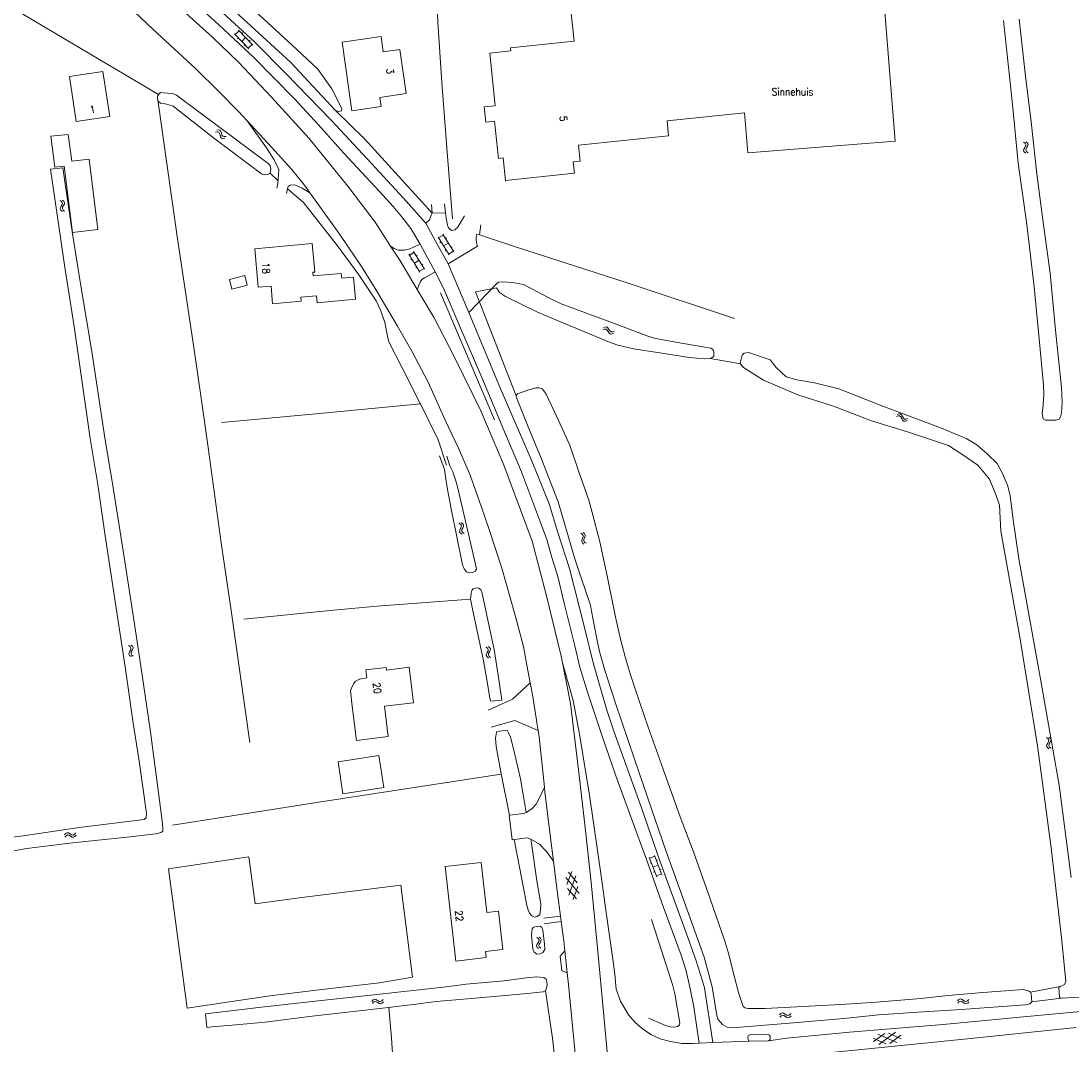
# Model space of a CAD drawing. Header units: metres. Extents: x 189705 to 199106, y 581686 to 588448.
# Tile 401 of 555: x 196294 to 196526, y 586739 to 586965. Entities that reach past the tile are written whole.
import ezdxf

# ---------------------------------------------------------------- set-up
doc = ezdxf.new("R2010")
doc.units = ezdxf.units.M
doc.layers.add('B-WA-OG-GBKN-G', color=7, linetype='Continuous', lineweight=18)
doc.styles.add('Style-STANDARD', font='STANDARD.shx')

msp = doc.modelspace()

# ---------------------------------------------------------------- linework, layer by layer
at = {"layer": 'B-WA-OG-GBKN-G'}
for p, q in [((196342.31, 586962.802), (196345.497, 586959.486)), ((196341.445, 586961.971), (196344.632, 586958.654)), ((196342.448, 586962.658), (196341.583, 586961.826)), ((196342.312, 586961.068), (196342.096, 586960.86)), ((196343.904, 586961.144), (196343.038, 586960.312)), ((196343.324, 586962.179), (196343.108, 586961.972)), ((196344.917, 586960.523), (196344.701, 586960.315)), ((196343.766, 586959.555), (196343.55, 586959.347)), ((196345.359, 586959.63), (196344.494, 586958.798)), ((196337.252, 586940.334), (196337.657, 586940.38)), ((196337.529, 586940.746), (196337.934, 586940.795)), ((196337.657, 586940.38), (196337.974, 586940.296)), ((196337.934, 586940.795), (196338.251, 586940.714)), ((196337.974, 586940.296), (196338.172, 586940.037)), ((196338.172, 586940.037), (196338.292, 586939.64)), ((196338.251, 586940.714), (196338.456, 586940.445)), ((196338.292, 586939.64), (196338.401, 586939.247)), ((196338.456, 586940.445), (196338.567, 586940.053)), ((196338.567, 586940.053), (196338.68, 586939.661)), ((196338.68, 586939.661), (196338.877, 586939.397)), ((196338.401, 586939.247), (196338.599, 586938.984)), ((196338.599, 586938.984), (196338.925, 586938.898)), ((196338.877, 586939.397), (196339.202, 586939.31)), ((196338.925, 586938.898), (196339.331, 586938.946)), ((196339.202, 586939.31), (196339.608, 586939.358)), ((196515.435, 586938.114), (196515.753, 586937.859)), ((196515.873, 586937.252), (196515.675, 586936.887)), ((196515.753, 586937.859), (196515.917, 586937.575)), ((196515.917, 586937.575), (196515.873, 586937.252)), ((196515.923, 586938.207), (196516.242, 586937.955)), ((196516.362, 586937.337), (196516.162, 586936.983)), ((196516.242, 586937.955), (196516.408, 586937.673)), ((196516.408, 586937.673), (196516.362, 586937.337)), ((196515.473, 586936.532), (196515.425, 586936.207)), ((196515.425, 586936.207), (196515.595, 586935.915)), ((196515.675, 586936.887), (196515.473, 586936.532)), ((196515.595, 586935.915), (196515.915, 586935.66)), ((196515.963, 586936.626), (196515.915, 586936.301)), ((196515.915, 586936.301), (196516.083, 586936.009)), ((196516.162, 586936.983), (196515.963, 586936.626)), ((196516.083, 586936.009), (196516.403, 586935.754)), ((196303.062, 586923.657), (196303.014, 586923.332)), ((196303.014, 586923.332), (196303.183, 586923.04)), ((196303.023, 586925.239), (196303.341, 586924.984)), ((196303.263, 586924.012), (196303.062, 586923.657)), ((196303.461, 586924.377), (196303.263, 586924.012)), ((196303.341, 586924.984), (196303.505, 586924.7)), ((196303.505, 586924.7), (196303.461, 586924.377)), ((196303.552, 586923.751), (196303.504, 586923.426)), ((196303.504, 586923.426), (196303.671, 586923.134)), ((196303.511, 586925.333), (196303.83, 586925.08)), ((196303.751, 586924.108), (196303.552, 586923.751)), ((196303.95, 586924.463), (196303.751, 586924.108)), ((196303.83, 586925.08), (196303.996, 586924.798)), ((196303.996, 586924.798), (196303.95, 586924.463)), ((196303.183, 586923.04), (196303.503, 586922.786)), ((196303.671, 586923.134), (196303.991, 586922.879)), ((196386.334, 586917.155), (196388.782, 586913.261)), ((196387.456, 586917.625), (196386.44, 586916.986)), ((196387.349, 586917.794), (196389.798, 586913.9)), ((196388.217, 586916.979), (196387.963, 586916.819)), ((196387, 586916.096), (196386.746, 586915.936)), ((196388.574, 586915.847), (196387.558, 586915.208)), ((196388.117, 586914.32), (196387.863, 586914.16)), ((196389.692, 586914.069), (196388.676, 586913.431)), ((196389.44, 586915.033), (196389.186, 586914.874)), ((196379.908, 586913.38), (196382.318, 586909.462)), ((196381.035, 586913.839), (196380.013, 586913.21)), ((196380.564, 586912.314), (196380.308, 586912.157)), ((196380.93, 586914.009), (196383.34, 586910.091)), ((196382.135, 586912.05), (196381.113, 586911.421)), ((196381.789, 586913.185), (196381.534, 586913.028)), ((196381.663, 586910.527), (196381.408, 586910.37)), ((196383.235, 586910.261), (196382.213, 586909.632)), ((196382.993, 586911.227), (196382.738, 586911.07)), ((196422.669, 586896.706), (196423.043, 586896.867)), ((196422.815, 586897.18), (196423.188, 586897.344)), ((196423.043, 586896.867), (196423.371, 586896.879)), ((196423.188, 586897.344), (196423.515, 586897.359)), ((196423.371, 586896.879), (196423.636, 586896.688)), ((196423.515, 586897.359), (196423.789, 586897.16)), ((196423.636, 586896.688), (196423.865, 586896.342)), ((196423.789, 586897.16), (196424.009, 586896.818)), ((196423.865, 586896.342), (196424.083, 586895.998)), ((196424.009, 586896.818), (196424.23, 586896.474)), ((196424.083, 586895.998), (196424.348, 586895.803)), ((196424.23, 586896.474), (196424.495, 586896.279)), ((196424.348, 586895.803), (196424.685, 586895.816)), ((196424.495, 586896.279), (196424.832, 586896.29)), ((196424.685, 586895.816), (196425.06, 586895.979)), ((196424.832, 586896.29), (196425.207, 586896.453)), ((196487.385, 586877.6), (196487.768, 586877.739)), ((196487.559, 586878.065), (196487.941, 586878.206)), ((196487.768, 586877.739), (196488.096, 586877.731)), ((196487.941, 586878.206), (196488.268, 586878.201)), ((196488.096, 586877.731), (196488.349, 586877.525)), ((196488.268, 586878.201), (196488.53, 586877.987)), ((196488.349, 586877.525), (196488.557, 586877.166)), ((196488.53, 586877.987), (196488.729, 586877.632)), ((196488.557, 586877.166), (196488.755, 586876.81)), ((196488.729, 586877.632), (196488.93, 586877.277)), ((196488.93, 586877.277), (196489.183, 586877.066)), ((196489.183, 586877.066), (196489.519, 586877.057)), ((196489.519, 586877.057), (196489.903, 586877.198)), ((196488.755, 586876.81), (196489.008, 586876.599)), ((196489.008, 586876.599), (196489.345, 586876.592)), ((196489.345, 586876.592), (196489.729, 586876.732)), ((196390.935, 586854.109), (196391.274, 586853.883)), ((196391.274, 586853.883), (196391.462, 586853.614)), ((196391.413, 586854.245), (196391.753, 586854.02)), ((196391.753, 586854.02), (196391.943, 586853.753)), ((196391.109, 586852.537), (196391.089, 586852.209)), ((196391.089, 586852.209), (196391.283, 586851.933)), ((196391.279, 586852.908), (196391.109, 586852.537)), ((196391.445, 586853.288), (196391.279, 586852.908)), ((196391.283, 586851.933), (196391.623, 586851.706)), ((196391.462, 586853.614), (196391.445, 586853.288)), ((196391.589, 586852.672), (196391.569, 586852.344)), ((196391.569, 586852.344), (196391.761, 586852.068)), ((196391.757, 586853.045), (196391.589, 586852.672)), ((196391.925, 586853.415), (196391.757, 586853.045)), ((196391.761, 586852.068), (196392.101, 586851.841)), ((196391.943, 586853.753), (196391.925, 586853.415)), ((196417.776, 586851.885), (196418.122, 586851.67)), ((196418.122, 586851.67), (196418.32, 586851.408)), ((196418.248, 586852.037), (196418.596, 586851.825)), ((196418.596, 586851.825), (196418.795, 586851.565)), ((196418.006, 586850.32), (196417.998, 586849.991)), ((196417.998, 586849.991), (196418.201, 586849.722)), ((196418.163, 586850.696), (196418.006, 586850.32)), ((196418.315, 586851.082), (196418.163, 586850.696)), ((196418.201, 586849.722), (196418.55, 586849.508)), ((196418.32, 586851.408), (196418.315, 586851.082)), ((196418.481, 586850.472), (196418.472, 586850.143)), ((196418.472, 586850.143), (196418.674, 586849.874)), ((196418.635, 586850.85), (196418.481, 586850.472)), ((196418.79, 586851.226), (196418.635, 586850.85)), ((196418.674, 586849.874), (196419.022, 586849.66)), ((196418.795, 586851.565), (196418.79, 586851.226)), ((196318.116, 586827.127), (196318.44, 586826.88)), ((196318.576, 586826.276), (196318.387, 586825.906)), ((196318.44, 586826.88), (196318.612, 586826.6)), ((196318.612, 586826.6), (196318.576, 586826.276)), ((196318.602, 586827.232), (196318.927, 586826.988)), ((196319.062, 586826.374), (196318.872, 586826.014)), ((196318.927, 586826.988), (196319.101, 586826.71)), ((196319.101, 586826.71), (196319.062, 586826.374)), ((196396.882, 586826.801), (196397.211, 586826.561)), ((196397.211, 586826.561), (196397.388, 586826.284)), ((196397.388, 586826.284), (196397.358, 586825.96)), ((196397.365, 586826.917), (196397.696, 586826.678)), ((196397.696, 586826.678), (196397.874, 586826.404)), ((196397.874, 586826.404), (196397.843, 586826.067)), ((196318.195, 586825.546), (196318.155, 586825.22)), ((196318.155, 586825.22), (196318.332, 586824.933)), ((196318.387, 586825.906), (196318.195, 586825.546)), ((196318.332, 586824.933), (196318.658, 586824.686)), ((196318.682, 586825.653), (196318.642, 586825.326)), ((196318.642, 586825.326), (196318.817, 586825.038)), ((196318.872, 586826.014), (196318.682, 586825.653)), ((196318.817, 586825.038), (196319.143, 586824.792)), ((196396.991, 586825.223), (196396.958, 586824.896)), ((196396.958, 586824.896), (196397.14, 586824.612)), ((196397.177, 586825.587), (196396.991, 586825.223)), ((196397.14, 586824.612), (196397.471, 586824.372)), ((196397.358, 586825.96), (196397.177, 586825.587)), ((196397.476, 586825.339), (196397.443, 586825.011)), ((196397.443, 586825.011), (196397.624, 586824.727)), ((196397.659, 586825.704), (196397.476, 586825.339)), ((196397.624, 586824.727), (196397.954, 586824.487)), ((196397.843, 586826.067), (196397.659, 586825.704)), ((196520.494, 586806.838), (196520.815, 586806.587)), ((196520.748, 586805.614), (196520.551, 586805.257)), ((196520.942, 586805.981), (196520.748, 586805.614)), ((196520.815, 586806.587), (196520.983, 586806.304)), ((196520.983, 586806.304), (196520.942, 586805.981)), ((196520.981, 586806.937), (196521.303, 586806.688)), ((196521.04, 586805.356), (196520.995, 586805.03)), ((196521.235, 586805.715), (196521.04, 586805.356)), ((196521.43, 586806.072), (196521.235, 586805.715)), ((196521.303, 586806.688), (196521.473, 586806.408)), ((196521.473, 586806.408), (196521.43, 586806.072)), ((196520.551, 586805.257), (196520.507, 586804.931)), ((196520.507, 586804.931), (196520.68, 586804.641)), ((196520.68, 586804.641), (196521.002, 586804.39)), ((196520.995, 586805.03), (196521.166, 586804.74)), ((196521.166, 586804.74), (196521.489, 586804.489)), ((196303.965, 586785.37), (196304.219, 586785.689)), ((196304.056, 586784.882), (196304.313, 586785.199)), ((196304.219, 586785.689), (196304.501, 586785.854)), ((196304.313, 586785.199), (196304.597, 586785.362)), ((196304.501, 586785.854), (196304.837, 586785.806)), ((196304.597, 586785.362), (196304.92, 586785.317)), ((196304.837, 586785.806), (196305.191, 586785.605)), ((196304.92, 586785.317), (196305.284, 586785.117)), ((196305.191, 586785.605), (196305.546, 586785.404)), ((196305.284, 586785.117), (196305.638, 586784.914)), ((196305.546, 586785.404), (196305.872, 586785.355)), ((196305.638, 586784.914), (196305.963, 586784.865)), ((196305.872, 586785.355), (196306.164, 586785.521)), ((196305.963, 586784.865), (196306.256, 586785.033)), ((196306.164, 586785.521), (196306.42, 586785.84)), ((196306.256, 586785.033), (196306.512, 586785.352)), ((196432.895, 586780.422), (196434.574, 586776.139)), ((196434.085, 586780.674), (196432.968, 586780.236)), ((196434.012, 586780.86), (196435.691, 586776.577)), ((196434.712, 586779.897), (196434.433, 586779.787)), ((196433.352, 586779.256), (196433.073, 586779.147)), ((196434.852, 586778.719), (196433.734, 586778.281)), ((196435.551, 586777.757), (196435.271, 586777.648)), ((196414.474, 586775.984), (196417.415, 586772.451)), ((196414.738, 586774.451), (196415.793, 586777.313)), ((196415.051, 586777.185), (196417.003, 586774.841)), ((196415.15, 586772.06), (196416.739, 586776.373)), ((196434.118, 586777.303), (196433.838, 586777.194)), ((196435.618, 586776.764), (196434.501, 586776.326)), ((196414.885, 586773.597), (196416.836, 586771.252)), ((196416.095, 586771.124), (196417.15, 586773.989)), ((196408.317, 586761.546), (196408.101, 586761.199)), ((196408.127, 586762.781), (196408.435, 586762.513)), ((196408.53, 586761.902), (196408.317, 586761.546)), ((196408.435, 586762.513), (196408.587, 586762.223)), ((196408.587, 586762.223), (196408.53, 586761.902)), ((196408.808, 586761.621), (196408.594, 586761.273)), ((196408.619, 586762.855), (196408.928, 586762.589)), ((196409.022, 586761.967), (196408.808, 586761.621)), ((196408.928, 586762.589), (196409.082, 586762.301)), ((196409.082, 586762.301), (196409.022, 586761.967)), ((196408.101, 586761.199), (196408.04, 586760.876)), ((196408.04, 586760.876), (196408.197, 586760.578)), ((196408.197, 586760.578), (196408.507, 586760.31)), ((196408.594, 586761.273), (196408.533, 586760.95)), ((196408.533, 586760.95), (196408.689, 586760.651)), ((196408.689, 586760.651), (196408.998, 586760.384)), ((196371.759, 586748.683), (196372.02, 586748.996)), ((196371.84, 586748.193), (196372.103, 586748.505)), ((196372.02, 586748.996), (196372.306, 586749.155)), ((196372.103, 586748.505), (196372.391, 586748.661)), ((196372.306, 586749.155), (196372.64, 586749.1)), ((196372.391, 586748.661), (196372.713, 586748.609)), ((196372.64, 586749.1), (196372.989, 586748.891)), ((196372.713, 586748.609), (196373.072, 586748.401)), ((196372.989, 586748.891), (196373.34, 586748.683)), ((196373.072, 586748.401), (196373.422, 586748.191)), ((196373.34, 586748.683), (196373.665, 586748.627)), ((196373.422, 586748.191), (196373.746, 586748.135)), ((196373.665, 586748.627), (196373.961, 586748.786)), ((196373.746, 586748.135), (196374.042, 586748.296)), ((196373.961, 586748.786), (196374.224, 586749.1)), ((196374.042, 586748.296), (196374.305, 586748.61)), ((196500.837, 586748.783), (196501.113, 586749.082)), ((196500.894, 586748.289), (196501.172, 586748.587)), ((196501.113, 586749.082), (196501.406, 586749.227)), ((196501.172, 586748.587), (196501.467, 586748.73)), ((196501.406, 586749.227), (196501.738, 586749.155)), ((196501.467, 586748.73), (196501.786, 586748.661)), ((196501.738, 586749.155), (196502.076, 586748.93)), ((196501.786, 586748.661), (196502.135, 586748.436)), ((196502.076, 586748.93), (196502.417, 586748.704)), ((196502.135, 586748.436), (196502.474, 586748.209)), ((196502.417, 586748.704), (196502.738, 586748.632)), ((196502.474, 586748.209), (196502.795, 586748.137)), ((196502.738, 586748.632), (196503.041, 586748.777)), ((196502.795, 586748.137), (196503.098, 586748.284)), ((196503.041, 586748.777), (196503.319, 586749.077)), ((196503.098, 586748.284), (196503.376, 586748.584)), ((196461.612, 586745.69), (196461.885, 586745.993)), ((196461.673, 586745.197), (196461.949, 586745.498)), ((196461.885, 586745.993), (196462.177, 586746.14)), ((196461.949, 586745.498), (196462.243, 586745.644)), ((196462.177, 586746.14), (196462.509, 586746.072)), ((196462.243, 586745.644), (196462.562, 586745.578)), ((196462.509, 586746.072), (196462.85, 586745.85)), ((196462.562, 586745.578), (196462.913, 586745.357)), ((196462.85, 586745.85), (196463.192, 586745.628)), ((196462.913, 586745.357), (196463.254, 586745.133)), ((196463.192, 586745.628), (196463.514, 586745.559)), ((196463.254, 586745.133), (196463.576, 586745.064)), ((196463.514, 586745.559), (196463.816, 586745.707)), ((196463.576, 586745.064), (196463.878, 586745.214)), ((196463.816, 586745.707), (196464.091, 586746.01)), ((196463.878, 586745.214), (196464.153, 586745.517)), ((196485.034, 586739.329), (196482.25, 586740.575)), ((196482.328, 586739.826), (196484.799, 586741.615)), ((196487.448, 586739.578), (196483.252, 586741.455)), ((196483.487, 586739.169), (196487.211, 586741.864)), ((196488.445, 586740.457), (196485.658, 586741.704)), ((196485.896, 586739.417), (196488.368, 586741.205))]:
    msp.add_line(p, q, dxfattribs=at)
at = {"layer": 'B-WA-OG-GBKN-G', "flags": 128}
for points in [[(196294.492, 587000), (196302.24, 586992.895), (196314.167, 586981.912), (196326.348, 586970.573), (196336.652, 586961.196), (196342.412, 586955.693), (196349.618, 586948), (196357.889, 586938.881), (196366.411, 586928.364), (196372.448, 586920.445), (196375.864, 586915.17)], [(196382.379, 586915.59), (196380.299, 586919.055), (196378.244, 586921.703), (196376.443, 586923.894), (196373.45, 586927.23), (196365.458, 586935.764), (196359.876, 586941.978), (196354.751, 586947.557), (196350.133, 586952.244), (196345.744, 586956.728), (196337.953, 586964.066), (196324.604, 586976.144), (196310.062, 586989.319), (196298.228, 587000)], [(196302.399, 587000), (196312.326, 586990.712), (196321.006, 586982.991), (196329.609, 586975.269), (196337.984, 586967.447), (196345.826, 586960.185), (196352.753, 586953.205), (196362.826, 586942.887), (196371.655, 586933.386), (196378.709, 586925.77), (196383.58, 586920.294), (196383.607, 586920.242)], [(196365.066, 586945.018), (196364.507, 586944.892), (196363.745, 586945.097), (196358.746, 586950.446), (196353.85, 586955.668), (196351.185, 586958.14), (196341.617, 586966.905), (196330.933, 586976.512), (196320.376, 586986.22), (196312.153, 586993.458), (196308.549, 586996.872), (196304.827, 587000)], [(196359.82, 586954.206), (196355.151, 586958.614), (196347.816, 586965.316), (196340.863, 586971.788), (196331.778, 586980.171), (196321.119, 586989.829), (196310.261, 587000)], [(196389.477, 586921.171), (196388.307, 586935.892), (196387.163, 586951.249), (196386.244, 586964.572), (196385.928, 586973.571), (196385.483, 586986.804)], [(196299.116, 586985.534), (196303.34, 586982.114), (196312.73, 586973.221), (196323.439, 586963.004), (196332.854, 586954.366), (196337.903, 586949.322), (196342.293, 586944.94), (196344.28, 586942.78)], [(196415.242, 586970.648), (196484.106, 586976.099), (196487.097, 586938.317), (196454.599, 586935.745), (196453.898, 586944.594)], [(196258.347, 586946.774), (196255.626, 586961.575), (196257.471, 586970.773), (196262.734, 586971.88), (196267.921, 586972.784), (196271.53, 586973.158), (196281.848, 586972.754), (196284.694, 586972.316), (196304.347, 586960.681), (196324.682, 586948.584)], [(196415.242, 586970.648), (196416.312, 586960.393), (196402.282, 586958.929), (196402.358, 586958.206), (196397.736, 586957.724), (196398.946, 586946.132), (196396.489, 586945.876), (196396.84, 586942.511), (196398.782, 586942.714), (196399.639, 586934.499), (196400.696, 586934.61), (196401.208, 586929.671)], [(196514.416, 586965.229), (196515.828, 586952.635), (196517.114, 586942.615), (196518.305, 586931.08), (196519.694, 586920.955), (196521.26, 586909.247), (196522.433, 586896.685), (196523.799, 586883.998), (196523.906, 586880.752), (196523.763, 586878.426), (196523.578, 586877.57), (196523.292, 586877.04), (196522.432, 586876.822), (196521.138, 586876.811), (196520.228, 586876.827), (196519.73, 586877.139), (196519.503, 586878.266), (196519.705, 586880.136), (196519.849, 586882.514), (196519.774, 586884.531), (196519.019, 586893.18), (196517.747, 586906.172), (196516.139, 586919.961), (196514.255, 586933.492), (196512.963, 586946.432), (196511.003, 586964.886)], [(196373.759, 586961.378), (196374.249, 586958.013), (196377.89, 586958.543), (196379.299, 586948.859), (196373.489, 586947.96), (196373.802, 586945.938), (196367.343, 586944.993), (196365.17, 586960.128), (196373.759, 586961.378)], [(196306.569, 586942.617), (196313.954, 586943.742), (196312.438, 586953.687), (196305.053, 586952.562), (196306.569, 586942.617)], [(196359.82, 586954.206), (196362.908, 586949.865), (196365.11, 586945.511), (196365.066, 586945.018)], [(196349.209, 586931.198), (196349.388, 586931.629), (196349.465, 586932.138), (196349.288, 586932.85), (196348.908, 586933.384), (196333.575, 586944.806), (196328.676, 586948.427), (196327.736, 586948.81), (196325.779, 586948.992), (196325.17, 586949.019), (196324.762, 586948.715), (196324.482, 586948.258), (196324.456, 586947.648), (196324.683, 586947.088), (196325.115, 586946.706), (196326.538, 586946.499), (196327.91, 586946.013), (196336.819, 586939.079), (196347.405, 586931.151), (196348.014, 586930.92), (196348.624, 586930.97), (196349.209, 586931.198)], [(196324.548, 586947.422), (196328.674, 586918.302)], [(196363.745, 586945.097), (196370.149, 586938.734), (196385.057, 586922.451)], [(196417.276, 586937.443), (196437.158, 586939.518), (196436.815, 586942.8), (196453.898, 586944.594)], [(196344.28, 586942.78), (196349.625, 586936.967), (196354.04, 586932.178), (196357.109, 586928.308), (196358.089, 586926.945)], [(196350.805, 586927.991), (196351.036, 586928.957), (196351.193, 586932.083), (196350.18, 586934.221), (196348.507, 586936.843), (196344.28, 586942.78)], [(196305.587, 586933.893), (196304.755, 586939.792), (196300.929, 586939.392), (196301.853, 586932.553), (196303.908, 586932.808)], [(196401.208, 586929.671), (196416.404, 586931.257), (196416.141, 586933.775), (196417.642, 586933.932), (196417.276, 586937.443)], [(196305.587, 586933.893), (196309.402, 586934.362), (196311.312, 586918.85), (196305.711, 586918.16), (196303.908, 586932.808)], [(196286.858, 586784.198), (196294.887, 586785.188), (196307.228, 586787.01), (196321.518, 586788.79), (196321.956, 586789.157), (196322.061, 586790.156), (196320.347, 586802.133), (196319.135, 586810.015), (196317.373, 586822.427), (196315.274, 586835.914), (196312.905, 586851.338), (196311.29, 586862.594), (196309.666, 586872.771), (196306.121, 586897.486), (196304.094, 586910.03), (196300.873, 586932.145), (196303.616, 586932.429), (196305.733, 586917.916), (196307.518, 586906.873), (196310.015, 586891.981), (196312.841, 586872.95), (196314.407, 586863.728), (196316.781, 586848.94), (196319.052, 586834.296), (196320.768, 586822.604), (196322.843, 586808.624), (196324.464, 586796.369)], [(196349.254, 586931.305), (196351.068, 586929.595)], [(196352.913, 586926.792), (196353.067, 586927.529), (196353.297, 586928.342), (196353.755, 586928.646), (196354.771, 586928.72), (196356.371, 586927.954), (196358.089, 586926.945)], [(196401.208, 586929.671), (196401.23, 586929.5)], [(196353.154, 586927.838), (196356.646, 586924.826), (196364.153, 586915.277), (196368.845, 586908.835), (196372.648, 586903.107), (196373.737, 586900.893), (196374.572, 586898.349), (196375.152, 586895.323), (196375.454, 586894.077), (196378.495, 586888.223), (196382.396, 586880.512), (196382.436, 586880.43)], [(196358.089, 586926.945), (196360.203, 586924.005), (196364.792, 586917.487), (196369.585, 586910.435), (196372.829, 586905.242), (196377.417, 586897.504), (196380.56, 586892.057), (196384.132, 586885.161), (196387.931, 586876.814), (196390.844, 586870.605), (196393.376, 586864.651), (196395.906, 586857.604), (196397.55, 586852.898), (196400.357, 586844.172), (196403.289, 586834.023), (196405.133, 586826.901), (196405.914, 586822.781), (196406.643, 586818.89)], [(196384.908, 586924.384), (196384.982, 586923.367), (196385.057, 586922.451)], [(196388.006, 586922.521), (196387.755, 586924.505)], [(196385.057, 586922.451), (196384.802, 586922.02), (196384.419, 586921.004), (196383.607, 586920.242)], [(196388.006, 586922.521), (196385.057, 586922.451)], [(196392.173, 586921.851), (196391.485, 586920.734), (196390.72, 586919.363), (196390.007, 586918.805), (196389.346, 586918.629), (196388.991, 586918.833), (196388.636, 586919.19), (196388.382, 586919.8), (196388.131, 586921.326), (196388.006, 586922.521)], [(196383.607, 586920.242), (196385.683, 586916.4), (196388.572, 586911.258)], [(196388.572, 586911.258), (196395.008, 586915.159), (196394.781, 586915.872), (196394.756, 586916.558), (196394.707, 586917.219), (196394.911, 586917.803), (196395.495, 586917.65), (196395.753, 586919.861)], [(196328.674, 586918.302), (196328.678, 586918.277), (196332.499, 586892.848), (196334.209, 586881.15), (196335.64, 586870.775), (196338.504, 586849.797), (196340.716, 586834.844), (196344.811, 586805.728)], [(196451.711, 586899.225), (196427.782, 586907.182), (196403.421, 586915.014), (196395.495, 586917.65)], [(196345.928, 586914.612), (196346.685, 586906.122), (196349.511, 586906.374), (196349.859, 586902.465), (196356.182, 586903.029), (196356.102, 586903.922), (196359.565, 586904.231), (196359.702, 586902.697), (196368.155, 586903.451), (196367.719, 586908.348), (196365.093, 586908.114), (196365, 586909.155), (196358.779, 586908.6), (196358.706, 586909.419), (196359.167, 586909.46), (196358.607, 586915.743), (196345.928, 586914.612)], [(196375.864, 586915.17), (196376.683, 586914.64), (196377.622, 586914.307), (196378.868, 586914.305), (196380.088, 586914.607), (196382.379, 586915.59)], [(196375.864, 586915.17), (196377.873, 586912.07), (196381.752, 586905.59)], [(196385.66, 586909.532), (196382.453, 586915.466), (196382.379, 586915.59)], [(196385.66, 586909.532), (196383.331, 586908.168), (196382.771, 586907.788), (196382.44, 586907.382), (196382.16, 586906.747), (196381.752, 586905.59)], [(196443.898, 586739.475), (196443.55, 586741.86), (196442.695, 586747.506), (196441.838, 586751.829), (196441.03, 586755.39), (196439.892, 586758.875), (196435.945, 586769.56), (196432.277, 586779.966), (196428.861, 586789.328), (196425.445, 586798.589), (196422.536, 586807.136), (196419.374, 586816.6), (196417.579, 586822.374), (196416.468, 586827.029), (196414.145, 586836.465), (196412.732, 586842.315), (196411.518, 586846.334), (196410.28, 586850.531), (196408.939, 586854.271), (196404.712, 586865.44), (196401.193, 586873.76), (196395.978, 586886.228), (196391.116, 586897.475), (196387.521, 586905.897), (196385.671, 586909.511), (196385.66, 586909.532)], [(196388.572, 586911.258), (196393.078, 586900.572), (196399.939, 586884.11), (196406.953, 586868.003), (196410.826, 586858.385), (196412.748, 586852.077), (196415.276, 586844.089), (196416.362, 586840.045), (196418.66, 586830.837), (196420.529, 586823.309), (196423.511, 586812.905), (196425.054, 586808.275), (196431.177, 586791.331), (196435.25, 586779.679), (196440.715, 586764.618), (196443.169, 586757.826), (196444.206, 586754.569), (196445.04, 586751.67), (196446.925, 586739.587)], [(196340.322, 586907.853), (196340.867, 586905.723), (196344.256, 586906.59), (196343.711, 586908.72), (196340.322, 586907.853)], [(196393.078, 586900.572), (196399.367, 586906.99), (196399.697, 586907.269), (196400.587, 586907.343), (196402.773, 586907.135), (196405.161, 586906.723), (196406.862, 586905.855), (196410.621, 586903.839), (196413.44, 586902.434), (196424.997, 586898.164), (196432.541, 586895.326), (196434.243, 586894.814), (196438.74, 586894.041), (196445.118, 586892.909), (196446.49, 586892.652), (196446.846, 586892.499), (196447.023, 586892.168), (196447.098, 586891.685), (196447.097, 586890.947), (196446.792, 586890.592), (196446.416, 586890.426)], [(196381.752, 586905.59), (196385.477, 586899.368), (196389.961, 586890.664), (196395.762, 586878.856), (196400.725, 586867.076), (196407.077, 586850.106), (196410.184, 586838.355), (196413.491, 586824.747), (196413.779, 586823.285)], [(196398.809, 586876.918), (196386.833, 586904.882)], [(196403.52, 586882.144), (196394.611, 586905.119), (196399.238, 586905.999)], [(196446.416, 586890.426), (196446.334, 586890.39), (196445.063, 586890.342), (196441.658, 586890.654), (196435.229, 586891.659), (196429.436, 586892.562), (196425.955, 586893.332), (196424.101, 586894.022), (196413.712, 586898.316), (196408.252, 586900.641), (196401.166, 586904.037), (196399.897, 586904.929), (196399.238, 586905.999)], [(196453.005, 586889.235), (196452.915, 586889.341), (196453.382, 586891.12), (196453.798, 586891.606), (196454.759, 586891.696), (196459.547, 586890.104), (196460.844, 586888.387), (196463.041, 586886.388), (196465.445, 586885.719), (196469.3, 586885.038), (196474.718, 586883.754), (196483.798, 586880.085), (196497.315, 586875.024), (196502.919, 586872.72), (196505.082, 586871.387), (196507.494, 586869.327), (196509.572, 586867.25), (196510.787, 586865.064), (196511.881, 586862.447), (196512.468, 586860.188), (196513.012, 586855.362), (196514.361, 586846.275), (196519.103, 586820.166), (196523.238, 586796.336), (196525.916, 586775.968)], [(196446.416, 586890.426), (196453.005, 586889.235)], [(196523.514, 586751.958), (196524.435, 586752.37), (196524.706, 586753.067), (196523.869, 586762.053), (196521.534, 586782.55), (196518.469, 586804.983), (196514.496, 586829.388), (196510.438, 586852.369), (196510.131, 586858.078), (196509.406, 586860.207), (196507.895, 586863.804), (196505.36, 586866.886), (196501.771, 586869.317), (196498.893, 586871.189), (196490.072, 586874.163), (196481.924, 586876.653), (196473.546, 586879.923), (196465.67, 586882.405), (196458.095, 586885.61), (196453.671, 586888.452), (196453.005, 586889.235)], [(196475.114, 586748.025), (196458.478, 586747.09), (196454.716, 586747.124), (196453.929, 586747.278), (196453.624, 586747.558), (196453.371, 586748.194), (196452.536, 586750.662), (196451.652, 586754.019), (196450.263, 586759.564), (196449.606, 586761.726), (196446.216, 586771.521), (196442.649, 586781.672), (196439.739, 586789.33), (196435.969, 586799.837), (196432.629, 586809.123), (196430.707, 586814.694), (196428.658, 586820.901), (196427.571, 586824.666), (196426.561, 586828.532), (196425.4, 586833.771), (196423.635, 586842.52), (196421.97, 586849.972), (196420.329, 586856.458), (196419.545, 586859.154), (196417.37, 586865.438), (196415.346, 586871.264), (196412.434, 586877.727), (196410.179, 586882.537), (196409.672, 586883.3), (196409.317, 586883.733), (196408.606, 586883.913), (196407.894, 586883.914), (196406.089, 586883.41), (196403.876, 586882.652), (196403.52, 586882.144)], [(196475.767, 586744.901), (196463.81, 586743.85), (196451.176, 586742.861), (196450.084, 586742.965), (196449.068, 586743.552), (196448.586, 586744.061), (196448.028, 586744.749), (196447.801, 586745.588), (196446.769, 586751.869), (196445.026, 586758.432), (196441.914, 586767.031), (196436.55, 586781.965), (196433.362, 586791.123), (196429.619, 586802.088), (196425.47, 586814.4), (196423.017, 586821.905), (196421.956, 586825.822), (196421.25, 586829.001), (196420.141, 586834.673), (196419.914, 586836.046), (196417.916, 586842.075), (196416.5, 586846.272), (196414.225, 586854.005), (196412.835, 586858.838), (196409.038, 586868.43), (196406.355, 586874.944), (196403.722, 586881.61), (196403.52, 586882.144)], [(196338.572, 586876.311), (196358.679, 586878.098), (196382.436, 586880.43)], [(196382.436, 586880.43), (196386.323, 586872.471), (196388.169, 586866.874)], [(196388.274, 586868.857), (196388.931, 586866.745), (196389.59, 586865.397), (196390.146, 586863.641), (196390.627, 586862.115), (196394.513, 586845.379), (196394.791, 586843.955), (196394.485, 586843.498), (196394.001, 586843.22), (196393.188, 586843.145), (196392.604, 586843.375), (196392.097, 586844.037), (196391.717, 586844.928), (196389.221, 586857.237), (196388.389, 586861.51), (196388.037, 586863.875), (196387.735, 586865.934), (196386.622, 586868.937)], [(196393.887, 586835.136), (196393.509, 586837.349), (196393.638, 586838.645), (196393.766, 586839.229), (196394.072, 586839.61), (196394.708, 586839.812), (196395.343, 586839.76), (196395.749, 586839.428), (196395.952, 586838.945), (196397.541, 586831.696), (196398.727, 586826.254), (196399.607, 586820.608), (196400.235, 586816.082), (196400.368, 586815.098)], [(196393.514, 586837.32), (196372.92, 586835.842), (196363.285, 586834.923), (196343.508, 586832.906)], [(196397.954, 586814.841), (196397.743, 586815.554), (196397.29, 586818.325), (196396.333, 586823.742), (196393.887, 586835.136)], [(196370.605, 586819.995), (196370.389, 586821.753), (196374.872, 586822.304), (196374.942, 586821.731), (196379.935, 586822.344), (196380.895, 586814.519), (196374.493, 586813.733)], [(196413.779, 586823.285), (196415.533, 586814.371), (196417.262, 586799.725), (196418.767, 586787.036), (196420.094, 586774.908), (196421.543, 586759.677), (196422.767, 586746.278), (196424.116, 586731.937), (196426.014, 586711.266), (196428.742, 586685.152), (196431.617, 586656.09), (196432.207, 586650.156)], [(196413.779, 586823.285), (196416.118, 586814.98), (196417.529, 586807.579), (196419.719, 586794.152), (196422.408, 586775.309), (196423.262, 586769.308), (196424.845, 586757.967), (196425.271, 586754.661), (196425.596, 586751.407), (196426.558, 586748.735), (196428.332, 586745.681), (196429.702, 586744.076), (196431.326, 586742.7), (196433.256, 586741.4), (196435.287, 586740.455), (196437.548, 586739.814), (196440.064, 586739.402), (196442.479, 586739.422), (196443.898, 586739.475)], [(196367.408, 586813.739), (196366.992, 586817.127), (196367.337, 586817.973), (196367.77, 586818.778), (196368.042, 586819.199), (196368.562, 586819.47), (196369.107, 586819.684), (196369.672, 586819.84), (196370.605, 586819.995)], [(196406.643, 586818.89), (196402.707, 586815.275), (196397.4, 586812.906)], [(196406.643, 586818.89), (196407.273, 586815.522), (196407.3, 586815.38), (196408.179, 586809.721), (196408.382, 586808.412)], [(196397.954, 586814.841), (196400.368, 586815.098)], [(196374.493, 586813.733), (196375.31, 586807.083), (196368.332, 586806.226), (196367.408, 586813.739)], [(196398.071, 586809.103), (196403.256, 586810.585), (196408.382, 586808.412)], [(196399.281, 586808.202), (196399.205, 586808.051), (196398.974, 586806.704), (196399.124, 586804.899), (196400.232, 586798.821)], [(196401.597, 586808.448), (196399.281, 586808.202)], [(196405.785, 586790.343), (196405.105, 586794.311), (196404.475, 586797.719), (196402.935, 586804.357), (196402.304, 586806.951), (196401.874, 586807.867), (196401.597, 586808.448)], [(196408.382, 586808.412), (196408.607, 586806.963), (196409.778, 586795.909)], [(196373.298, 586802.886), (196364.27, 586801.522), (196365.338, 586794.453), (196374.365, 586795.816), (196373.298, 586802.886)], [(196327.77, 586787.545), (196361.438, 586792.804), (196400.25, 586798.733)], [(196400.232, 586798.821), (196402.081, 586789.729)], [(196324.464, 586796.369), (196325.6, 586787.858), (196325.669, 586786.682), (196325.62, 586786.234), (196325.254, 586785.879), (196324.141, 586785.648), (196317.803, 586784.917), (196305.706, 586783.652), (196295.642, 586782.346), (196288.507, 586781.102)], [(196408.613, 586793.421), (196409.778, 586795.909)], [(196409.778, 586795.909), (196409.884, 586794.911), (196411.012, 586785.35), (196411.763, 586779.584)], [(196405.785, 586790.343), (196406.99, 586791.106), (196407.954, 586792.156), (196408.613, 586793.421)], [(196402.081, 586789.729), (196401.995, 586789.718), (196402.631, 586784.326), (196403.142, 586784.384)], [(196405.224, 586790.121), (196402.081, 586789.729)], [(196405.785, 586790.343), (196405.507, 586790.225), (196405.224, 586790.121)], [(196405.973, 586784.71), (196403.142, 586784.384)], [(196406.798, 586784.425), (196406.389, 586784.579), (196405.973, 586784.71)], [(196403.142, 586784.384), (196405.072, 586774.076), (196405.904, 586769.803), (196406.207, 586768.837), (196406.46, 586768.124), (196406.967, 586767.564), (196407.577, 586767.232), (196408.187, 586767.409), (196408.747, 586767.865), (196408.927, 586768.907), (196408.954, 586770.153), (196408.098, 586775.239), (196406.943, 586783.579), (196406.798, 586784.425)], [(196406.798, 586784.425), (196408.705, 586783.312), (196410.228, 586781.713)], [(196344.59, 586780.57), (196326.9, 586777.93), (196331.02, 586747.2), (196348.72, 586749.8)], [(196344.59, 586780.57), (196345.98, 586770.213), (196355.701, 586771.476)], [(196410.228, 586781.713), (196411.763, 586779.584)], [(196387.872, 586778.419), (196395.863, 586779.318), (196397.104, 586768.288), (196399.662, 586768.576), (196400.613, 586760.135), (196396.775, 586759.703), (196396.93, 586758.327), (196390.219, 586757.571), (196387.872, 586778.419)], [(196411.763, 586779.584), (196412.694, 586772.432), (196413.345, 586767.452)], [(196355.701, 586771.476), (196378.15, 586774.322), (196380.725, 586754.02), (196373.45, 586752.79)], [(196409.635, 586766.999), (196413.345, 586767.452)], [(196413.501, 586766.254), (196409.735, 586765.778)], [(196413.345, 586767.452), (196413.501, 586766.254)], [(196413.501, 586766.254), (196414.049, 586762.058), (196414.289, 586759.847)], [(196432.753, 586745.01), (196436.461, 586743.375), (196437.478, 586743.094), (196438.367, 586743.015), (196439.104, 586743.141), (196439.461, 586743.42), (196439.639, 586743.877), (196438.506, 586750.362), (196438.052, 586752.397), (196433.399, 586766.744)], [(196406.935, 586763.268), (196407.09, 586764.64), (196407.37, 586765.046), (196408.158, 586765.172), (196408.87, 586765.247), (196409.174, 586764.941), (196409.402, 586764.381), (196409.829, 586761.304), (196409.903, 586760.084), (196409.445, 586759.449), (196408.86, 586759.171), (196408.072, 586759.071), (196407.513, 586759.504), (196407.26, 586760.166), (196406.935, 586763.268)], [(196414.822, 586754.943), (196413.607, 586755.424), (196413.256, 586758.678), (196414.289, 586759.847)], [(196414.289, 586759.847), (196414.822, 586754.943)], [(196414.822, 586754.943), (196415.101, 586752.37), (196416.051, 586742.504), (196417.275, 586729.69), (196418.511, 586717.839)], [(196335.03, 586745.934), (196347.41, 586747.407), (196358.595, 586748.654), (196370.873, 586749.974), (196388.083, 586751.92), (196392.557, 586752.495), (196400.87, 586753.24), (196405.751, 586753.89), (196408.013, 586754.114), (196409.614, 586753.958), (196410.147, 586753.601), (196410.299, 586752.99), (196410.374, 586752.228), (196410.194, 586751.415), (196410.067, 586751.084), (196409.532, 586750.755), (196405.999, 586750.381), (196395.374, 586749.464), (196385.917, 586748.62), (196381.393, 586748.07), (196375.393, 586747.346), (196358.565, 586745.4), (196348.193, 586744.126), (196340.948, 586743.43), (196336.449, 586743.058), (196335.322, 586742.948)], [(196358.814, 586751.044), (196373.45, 586752.79)], [(196358.28, 586750.98), (196348.72, 586749.8)], [(196358.28, 586750.98), (196358.814, 586751.044)], [(196409.98, 586751.031), (196411.524, 586740.557), (196412.275, 586733.971), (196413.025, 586727.74)], [(196492.748, 586749.32), (196498.767, 586749.952), (196506.418, 586750.672), (196515.391, 586751.263), (196516.585, 586750.905), (196516.966, 586750.675)], [(196523.514, 586751.958), (196516.966, 586750.675)], [(196516.966, 586750.675), (196517.092, 586750.344), (196517.193, 586749.454), (196517.267, 586748.564)], [(196523.755, 586749.357), (196523.367, 586749.532), (196523.216, 586751.727), (196523.514, 586751.958)], [(196475.114, 586748.025), (196482.998, 586748.491)], [(196482.998, 586748.491), (196492.748, 586749.32)], [(196517.267, 586748.564), (196516.784, 586748.108), (196515.843, 586747.907), (196501.685, 586746.87), (196492.178, 586746.28), (196483.464, 586745.74)], [(196523.755, 586749.357), (196517.267, 586748.564)], [(196528.038, 586749.587), (196527.803, 586749.571), (196523.755, 586749.357)], [(196335.03, 586745.934), (196335.322, 586742.948)], [(196375.462, 586747.355), (196376.043, 586740.557), (196376.49, 586733.896), (196376.784, 586727.362), (196376.908, 586724.798)], [(196531.955, 586746.829), (196514.619, 586745.164), (196497.689, 586743.573), (196477.048, 586741.864), (196463.213, 586740.584)], [(196475.767, 586744.901), (196483.464, 586745.74)], [(196464.059, 586736.513), (196480.397, 586738.145), (196503.072, 586740.435), (196525.645, 586742.801), (196527.038, 586742.954)], [(196455.047, 586741.275), (196454.767, 586741.151), (196454.656, 586740.866)], [(196454.656, 586740.866), (196454.678, 586740.266)], [(196459.096, 586741.372), (196455.047, 586741.275)], [(196459.526, 586740.982), (196459.385, 586741.258), (196459.096, 586741.372)], [(196459.154, 586739.974), (196463.213, 586740.584)], [(196459.528, 586740.382), (196459.526, 586740.982)], [(196443.898, 586739.475), (196446.925, 586739.587)], [(196446.925, 586739.587), (196455.08, 586739.876)], [(196454.678, 586740.266), (196454.796, 586739.985), (196455.08, 586739.876)], [(196455.08, 586739.876), (196459.109, 586739.971), (196459.154, 586739.974)], [(196459.154, 586739.974), (196459.419, 586740.107), (196459.528, 586740.382)]]:
    msp.add_lwpolyline(points, dxfattribs=at)

# ---------------------------------------------------------------- texts
at = {"layer": 'B-WA-OG-GBKN-G', "style": 'Style-STANDARD'}
for s, rotation, p in [('3', 275.10624, (196374.914, 586954.299)), ('1', 8.68085, (196309.663, 586944.424)), ('5', 274.01217, (196413.126, 586943.871)), ('18', 274.13054, (196347.5, 586911.5)), ('20', 277.23873, (196371.952, 586818.889)), ('22', 275.7961, (196390.068, 586768.694))]:
    msp.add_text(s, height=1.6, rotation=rotation, dxfattribs=at).set_placement(p)
msp.add_text('Sinnehuis', height=1.6, dxfattribs=at).set_placement((196459.873, 586948.397))

doc.saveas('drawing.dxf')
